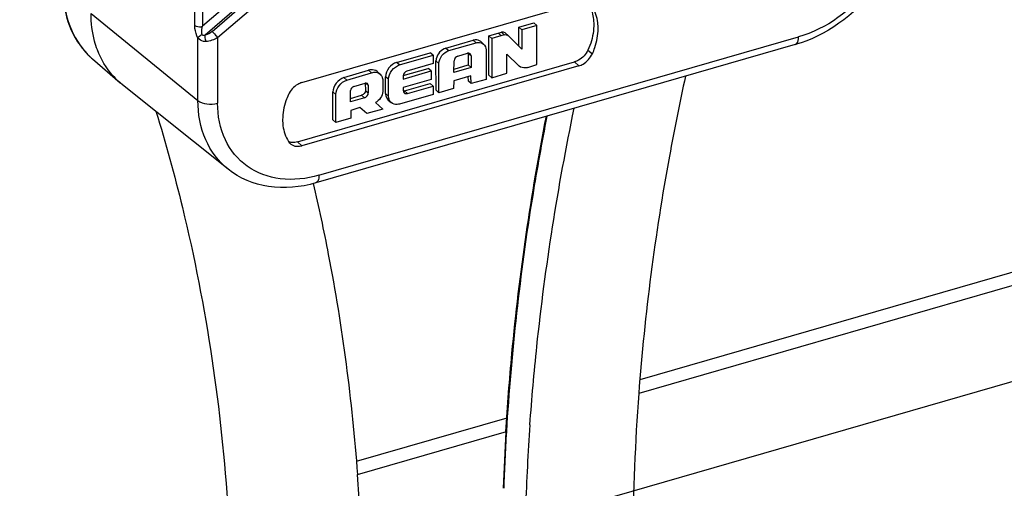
# Model space of a CAD drawing. Header units: millimetres. Extents: x 0 to 420, y 0 to 297.
# Tile 372 of 502: x 371.62 to 375, y 135.13 to 136.74. Entities that reach past the tile are written whole.
import ezdxf

# ---------------------------------------------------------------- set-up
doc = ezdxf.new("R2010")
doc.units = ezdxf.units.MM
doc.header["$LTSCALE"] = 23.1
doc.layers.get('0').update_dxf_attribs({"linetype": 'CONTINUOUS'})

msp = doc.modelspace()

# ---------------------------------------------------------------- linework, layer by layer
at = {"color": 7, "linetype": 'CONTINUOUS'}
for p, q in [((372.2228, 136.72), (372.2228, 138.2991)), ((372.2499, 138.2957), (372.2499, 136.7166)), ((372.5375, 136.9656), (372.2499, 136.7166)), ((372.5561, 136.9445), (372.2583, 136.6865)), ((372.2827, 136.699), (372.5611, 136.9401)), ((372.3013, 136.6778), (372.5798, 136.919)), ((372.5901, 136.5233), (373.541, 136.7977)), ((371.8671, 136.7605), (372.2337, 136.4614)), ((373.2322, 136.6838), (373.2748, 136.6961)), ((373.2748, 136.6961), (373.2849, 136.6875)), ((373.3347, 136.7136), (373.3863, 136.7284)), ((373.3447, 136.7049), (373.3347, 136.7136)), ((373.3347, 136.6483), (373.3347, 136.7136)), ((373.3963, 136.7197), (373.3447, 136.7049)), ((373.3447, 136.7049), (373.3447, 136.6382)), ((373.3963, 136.7197), (373.3863, 136.7284)), ((373.3968, 136.5859), (373.3963, 136.7197)), ((372.2337, 136.4614), (372.2337, 136.6763)), ((372.3013, 136.6778), (372.3013, 136.4529)), ((372.6491, 136.2054), (374.2946, 136.6804)), ((373.0846, 136.6418), (373.1783, 136.6686)), ((373.1883, 136.6599), (373.1783, 136.6686)), ((373.2039, 136.6642), (373.2139, 136.6555)), ((373.2316, 136.5486), (373.2322, 136.6838)), ((373.2322, 136.6838), (373.2422, 136.6752)), ((373.2422, 136.6752), (373.2416, 136.5399)), ((373.2849, 136.6875), (373.2422, 136.6752)), ((373.2645, 136.6931), (373.2745, 136.6845)), ((373.2979, 136.6852), (373.2879, 136.6939)), ((373.2979, 136.6852), (373.2985, 136.6847)), ((373.2985, 136.6847), (373.3447, 136.6382)), ((374.2835, 136.654), (372.638, 136.179)), ((373.0846, 136.6418), (373.0946, 136.6332)), ((373.0946, 136.6332), (373.1883, 136.6599)), ((373.2222, 136.6358), (373.2226, 136.5346)), ((373.5721, 136.6353), (373.5871, 136.6224)), ((371.8715, 136.605), (371.9665, 136.5227)), ((372.5751, 136.3197), (373.526, 136.5942)), ((372.9155, 136.5927), (373.0309, 136.626)), ((372.9255, 136.584), (373.0409, 136.6173)), ((373.0409, 136.6173), (373.0309, 136.626)), ((373.0409, 136.6173), (373.0409, 136.5887)), ((373.0605, 136.5893), (373.0505, 136.598)), ((373.0507, 136.497), (373.0505, 136.598)), ((373.1123, 136.558), (373.1128, 136.598)), ((373.1254, 136.6143), (373.1584, 136.624)), ((373.1712, 136.615), (373.1612, 136.6236)), ((373.1612, 136.6236), (373.1613, 136.5842)), ((373.1712, 136.615), (373.1713, 136.5755)), ((373.2932, 136.5555), (373.2938, 136.6213)), ((373.3343, 136.5812), (373.2938, 136.6213)), ((373.541, 136.5812), (373.526, 136.5942)), ((373.541, 136.5812), (372.5901, 136.3067)), ((372.7344, 136.5405), (372.8192, 136.5661)), ((372.8292, 136.5575), (372.8192, 136.5661)), ((372.8486, 136.5614), (372.8586, 136.5528)), ((372.9255, 136.584), (372.9155, 136.5927)), ((372.9379, 136.5356), (373.0339, 136.5633)), ((372.9383, 136.5473), (373.0239, 136.572)), ((373.0409, 136.5887), (372.9509, 136.5628)), ((373.0339, 136.5633), (373.0239, 136.572)), ((373.0339, 136.5633), (373.0339, 136.5341)), ((373.0607, 136.4884), (373.0605, 136.5893)), ((373.1713, 136.5755), (373.1123, 136.558)), ((373.1124, 136.5697), (373.1613, 136.5842)), ((373.1613, 136.5842), (373.1713, 136.5755)), ((373.3355, 136.5801), (373.3343, 136.5812)), ((373.3659, 136.5757), (373.3968, 136.5859)), ((372.7444, 136.5318), (372.7344, 136.5405)), ((372.7444, 136.5318), (372.8292, 136.5575)), ((372.868, 136.5304), (372.868, 136.4933)), ((372.8876, 136.5349), (372.8776, 136.5434)), ((372.8776, 136.4856), (372.8776, 136.5434)), ((372.8876, 136.4771), (372.8876, 136.5349)), ((372.9384, 136.5469), (372.9379, 136.5356)), ((373.0339, 136.5341), (372.9379, 136.5064)), ((373.1118, 136.5296), (373.1111, 136.5028)), ((373.17, 136.5465), (373.1118, 136.5296)), ((373.1617, 136.5287), (373.1607, 136.5438)), ((373.1717, 136.52), (373.1617, 136.5287)), ((373.1717, 136.52), (373.17, 136.5465)), ((373.2226, 136.5346), (373.1717, 136.52)), ((373.2316, 136.5486), (373.2416, 136.5399)), ((373.2416, 136.5399), (373.2932, 136.5555)), ((371.9745, 136.5161), (371.9665, 136.5227)), ((372.3369, 136.2265), (371.9745, 136.5161)), ((372.7573, 136.4578), (372.7576, 136.4965)), ((372.7681, 136.5101), (372.8072, 136.5215)), ((372.8079, 136.5215), (372.8083, 136.4963)), ((372.8083, 136.4966), (372.8183, 136.4878)), ((372.8178, 136.5142), (372.809, 136.5218)), ((372.8178, 136.5142), (372.8183, 136.4878)), ((372.9379, 136.5064), (372.9378, 136.4966)), ((372.9426, 136.4946), (373.0309, 136.5201)), ((372.9426, 136.4946), (372.9526, 136.486)), ((372.9526, 136.486), (373.0409, 136.5115)), ((373.0409, 136.5115), (373.0309, 136.5201)), ((373.0409, 136.5115), (373.0409, 136.4831)), ((373.0507, 136.497), (373.0607, 136.4884)), ((373.1111, 136.5028), (373.0607, 136.4884)), ((372.6966, 136.3953), (372.6967, 136.4912)), ((372.7067, 136.4827), (372.6967, 136.4912)), ((372.7066, 136.3866), (372.7067, 136.4827)), ((372.7573, 136.4693), (372.7955, 136.48)), ((372.8055, 136.4713), (372.7573, 136.4578)), ((372.8055, 136.4713), (372.7955, 136.48)), ((372.8876, 136.4771), (372.8776, 136.4856)), ((372.8869, 136.4634), (372.8969, 136.4547)), ((373.0409, 136.4831), (372.9258, 136.4499)), ((372.7889, 136.4375), (372.7578, 136.428)), ((372.7578, 136.428), (372.7581, 136.4015)), ((372.8131, 136.4171), (372.7889, 136.4375)), ((372.8679, 136.4326), (372.8131, 136.4171)), ((372.8426, 136.4548), (372.8679, 136.4326)), ((372.7066, 136.3866), (372.6966, 136.3953)), ((372.7581, 136.4015), (372.7066, 136.3866)), ((372.5751, 136.3197), (372.5901, 136.3067)), ((376.5772, 136.3196), (373.7501, 135.5035)), ((376.539, 136.2622), (373.7469, 135.4562)), ((376.4267, 135.9009), (350.1485, 128.315)), ((373.294, 135.3718), (372.7765, 135.2224)), ((373.2916, 135.3248), (372.7803, 135.1772))]:
    msp.add_line(p, q, dxfattribs=at)
for centre, radius, start, end in [((372.0446, 136.8049), 0.2644, 224.6282, 225.3552), ((372.0476, 136.8084), 0.2691, 225.3318, 227.4422), ((372.0445, 136.8048), 0.2643, 225.3553, 229.1076), ((372.0469, 136.8075), 0.2679, 227.4427, 229.1061), ((372.5736, 136.3395), 0.0346, 211.7325, 228.8125), ((380.9375, 134.9175), 7.2114, 175.7172, 179.71908), ((380.9941, 134.8066), 7.6405, 175.93487, 178.07776), ((380.8774, 134.8759), 7.6001, 176.6156, 178.07999), ((380.8803, 134.8733), 7.6017, 176.59318, 178.06125), ((365.8317, 134.6639), 6.9682, 2.01922, 4.22619)]:
    msp.add_arc(centre, radius, start, end, dxfattribs=at)
for points, knots in [([(374.6674, 137.1503), (374.6674, 137.0418), (374.5793, 136.8225), (374.3898, 136.6847), (374.2835, 136.654)], [0, 0, 0, 0, 0.49517, 1, 1, 1, 1]), ([(374.6424, 137.1287), (374.6424, 137.0308), (374.5615, 136.8333), (374.3909, 136.7082), (374.2946, 136.6804)], [0, 0, 0, 0, 0.494087, 1, 1, 1, 1]), ([(371.7708, 136.8453), (371.7708, 136.8022), (371.784, 136.718), (371.83, 136.6452), (371.8585, 136.617)], [0, 0, 0, 0, 0.518126, 1, 1, 1, 1]), ([(371.7721, 136.8428), (371.7721, 136.8006), (371.7847, 136.7184), (371.829, 136.6469), (371.8564, 136.6191)], [0, 0, 0, 0, 0.519454, 1, 1, 1, 1]), ([(373.578, 136.7853), (373.5803, 136.7805), (373.5886, 136.7603), (373.5919, 136.7381), (373.5919, 136.7214)], [0, 0, 0, 0, 0.240759, 1, 1, 1, 1]), ([(373.6069, 136.7085), (373.6069, 136.7154), (373.6054, 136.7413), (373.5971, 136.767), (373.587, 136.7832)], [0, 0, 0, 0, 0.263788, 1, 1, 1, 1]), ([(371.8887, 136.636), (371.8851, 136.6456), (371.8722, 136.6859), (371.8671, 136.7285), (371.8671, 136.7605)], [0, 0, 0, 0, 0.241996, 1, 1, 1, 1]), ([(372.2337, 136.6763), (372.2283, 136.6864), (372.2238, 136.7014), (372.2229, 136.7164), (372.2228, 136.72)], [0, 0, 0, 0, 0.76244, 1, 1, 1, 1]), ([(372.2228, 136.72), (372.2243, 136.7188), (372.2327, 136.7147), (372.2428, 136.7145), (372.2499, 136.7166)], [0, 0, 0, 0, 0.206726, 1, 1, 1, 1]), ([(372.2479, 136.6883), (372.2474, 136.6904), (372.2461, 136.6999), (372.2477, 136.7096), (372.2499, 136.7166)], [0, 0, 0, 0, 0.227862, 1, 1, 1, 1]), ([(372.2826, 136.699), (372.2842, 136.6976), (372.2909, 136.6911), (372.2971, 136.6839), (372.3013, 136.6778)], [0, 0, 0, 0, 0.212696, 1, 1, 1, 1]), ([(373.5919, 136.7214), (373.5919, 136.7144), (373.59, 136.6848), (373.5814, 136.6558), (373.572, 136.6353)], [0, 0, 0, 0, 0.239459, 1, 1, 1, 1]), ([(373.5871, 136.6224), (373.5903, 136.6294), (373.6012, 136.6569), (373.6069, 136.6867), (373.6069, 136.7085)], [0, 0, 0, 0, 0.261093, 1, 1, 1, 1]), ([(372.2479, 136.6883), (372.2435, 136.686), (372.2382, 136.6824), (372.2343, 136.6774), (372.2337, 136.6763)], [0, 0, 0, 0, 0.797169, 1, 1, 1, 1]), ([(372.2607, 136.6645), (372.258, 136.6644), (372.2479, 136.6646), (372.2379, 136.6703), (372.2337, 136.6763)], [0, 0, 0, 0, 0.267077, 1, 1, 1, 1]), ([(372.2583, 136.6865), (372.2562, 136.6856), (372.2521, 136.6835), (372.2484, 136.6868), (372.2479, 136.6883)], [0, 0, 0, 0, 0.587237, 1, 1, 1, 1]), ([(372.2583, 136.6865), (372.2579, 136.6849), (372.2572, 136.6775), (372.2586, 136.6699), (372.2607, 136.6645)], [0, 0, 0, 0, 0.222153, 1, 1, 1, 1]), ([(373.2039, 136.6642), (373.199, 136.6684), (373.1893, 136.6709), (373.1806, 136.6692), (373.1783, 136.6686)], [0, 0, 0, 0, 0.724943, 1, 1, 1, 1]), ([(374.2835, 136.654), (374.2852, 136.6546), (374.2938, 136.6605), (374.2946, 136.6723), (374.2946, 136.6804)], [0, 0, 0, 0, 0.183425, 1, 1, 1, 1]), ([(371.9665, 136.5227), (371.9579, 136.5302), (371.925, 136.5626), (371.9009, 136.6035), (371.8887, 136.636)], [0, 0, 0, 0, 0.24667, 1, 1, 1, 1]), ([(373.1883, 136.6599), (373.1906, 136.6606), (373.1993, 136.6623), (373.209, 136.6597), (373.2139, 136.6555)], [0, 0, 0, 0, 0.275057, 1, 1, 1, 1]), ([(373.572, 136.6353), (373.5655, 136.6209), (373.5502, 136.604), (373.5309, 136.5956), (373.526, 136.5942)], [0, 0, 0, 0, 0.758427, 1, 1, 1, 1]), ([(373.541, 136.5812), (373.5459, 136.5826), (373.5652, 136.591), (373.5805, 136.6079), (373.5871, 136.6224)], [0, 0, 0, 0, 0.241578, 1, 1, 1, 1]), ([(372.8487, 136.5614), (372.8431, 136.5662), (372.8318, 136.569), (372.8219, 136.5669), (372.8192, 136.5661)], [0, 0, 0, 0, 0.724253, 1, 1, 1, 1]), ([(373.3659, 136.5757), (373.3632, 136.5748), (373.353, 136.5724), (373.3413, 136.5751), (373.3355, 136.5801)], [0, 0, 0, 0, 0.277105, 1, 1, 1, 1]), ([(372.8292, 136.5575), (372.8319, 136.5583), (372.8418, 136.5604), (372.8531, 136.5576), (372.8587, 136.5527)], [0, 0, 0, 0, 0.27575, 1, 1, 1, 1]), ([(372.8587, 136.5527), (372.8632, 136.5488), (372.8673, 136.5408), (372.868, 136.5326), (372.868, 136.5304)], [0, 0, 0, 0, 0.731079, 1, 1, 1, 1]), ([(373.9065, 136.5454), (373.8867, 136.4544), (373.8144, 136.0943), (373.7667, 135.7293), (373.7462, 135.4561)], [0, 0, 0, 0, 0.253815, 1, 1, 1, 1]), ([(372.5901, 136.5233), (372.5853, 136.5218), (372.566, 136.5135), (372.5507, 136.4966), (372.5441, 136.4821)], [0, 0, 0, 0, 0.241578, 1, 1, 1, 1]), ([(372.3369, 136.2265), (372.304, 136.2528), (372.2491, 136.3265), (372.2337, 136.4158), (372.2337, 136.4614)], [0, 0, 0, 0, 0.47981, 1, 1, 1, 1]), ([(372.2337, 136.4614), (372.242, 136.4546), (372.2658, 136.4481), (372.2893, 136.4494), (372.3013, 136.4529)], [0, 0, 0, 0, 0.463556, 1, 1, 1, 1]), ([(372.5441, 136.4821), (372.5409, 136.4751), (372.5299, 136.4476), (372.5243, 136.4178), (372.5243, 136.396)], [0, 0, 0, 0, 0.261093, 1, 1, 1, 1]), ([(372.8969, 136.4548), (372.8923, 136.4587), (372.8882, 136.4667), (372.8876, 136.4749), (372.8876, 136.4771)], [0, 0, 0, 0, 0.731033, 1, 1, 1, 1]), ([(372.0897, 136.4253), (372.1233, 136.3162), (372.2467, 135.8661), (372.3147, 135.4012), (372.3374, 135.0495)], [0, 0, 0, 0, 0.244597, 1, 1, 1, 1]), ([(372.6491, 136.2054), (372.6063, 136.1931), (372.5195, 136.183), (372.3974, 136.2266), (372.3166, 136.3261), (372.3013, 136.4101), (372.3013, 136.4529)], [0, 0, 0, 0, 0.266867, 0.507861, 0.743947, 1, 1, 1, 1]), ([(372.9258, 136.4499), (372.9232, 136.4491), (372.9134, 136.4472), (372.9023, 136.45), (372.8969, 136.4548)], [0, 0, 0, 0, 0.275159, 1, 1, 1, 1]), ([(373.3728, 135.3483), (373.3792, 135.4382), (373.4115, 135.8028), (373.4688, 136.1651), (373.5247, 136.4351)], [0, 0, 0, 0, 0.246449, 1, 1, 1, 1]), ([(372.5243, 136.396), (372.5243, 136.3891), (372.5258, 136.3632), (372.5341, 136.3375), (372.5441, 136.3213)], [0, 0, 0, 0, 0.263788, 1, 1, 1, 1]), ([(373.2906, 135.3245), (373.2958, 135.4141), (373.3237, 135.7772), (373.3766, 136.1384), (373.4292, 136.4077)], [0, 0, 0, 0, 0.246432, 1, 1, 1, 1]), ([(373.4312, 136.4082), (373.4134, 136.3176), (373.3491, 135.9591), (373.3082, 135.5963), (373.2921, 135.325)], [0, 0, 0, 0, 0.253685, 1, 1, 1, 1]), ([(372.5508, 136.3134), (372.5532, 136.3113), (372.5648, 136.3038), (372.5801, 136.3039), (372.5901, 136.3067)], [0, 0, 0, 0, 0.236899, 1, 1, 1, 1]), ([(372.638, 136.179), (372.586, 136.164), (372.4782, 136.1529), (372.3763, 136.195), (372.3369, 136.2265)], [0, 0, 0, 0, 0.517861, 1, 1, 1, 1]), ([(372.6491, 136.2054), (372.6491, 136.2021), (372.6487, 136.1928), (372.6443, 136.1809), (372.638, 136.179)], [0, 0, 0, 0, 0.336586, 1, 1, 1, 1]), ([(372.6289, 136.1772), (372.648, 136.0963), (372.7185, 135.7665), (372.7622, 135.431), (372.7809, 135.1774)], [0, 0, 0, 0, 0.246225, 1, 1, 1, 1])]:
    msp.add_open_spline(points, degree=3, knots=knots, dxfattribs=at)
for points in [[(372.2827, 136.699), (372.2758, 136.693), (372.2673, 136.6882), (372.2583, 136.6865)], [(373.2879, 136.6939), (373.2845, 136.6968), (373.2791, 136.6973), (373.2748, 136.6961)], [(372.3013, 136.6778), (372.2893, 136.6702), (372.2749, 136.6652), (372.2607, 136.6645)], [(373.2849, 136.6875), (373.2891, 136.6887), (373.2945, 136.6881), (373.2979, 136.6852)], [(373.0846, 136.6418), (373.0687, 136.6373), (373.0544, 136.6213), (373.0512, 136.6051)], [(373.0605, 136.5893), (373.0605, 136.6078), (373.0768, 136.6281), (373.0946, 136.6332)], [(373.2139, 136.6555), (373.2193, 136.6508), (373.2221, 136.6429), (373.2222, 136.6358)], [(373.0512, 136.6051), (373.0508, 136.6028), (373.0505, 136.6004), (373.0505, 136.598)], [(373.1257, 136.6144), (373.119, 136.6124), (373.1129, 136.605), (373.1128, 136.598)], [(373.1681, 136.6224), (373.1656, 136.6245), (373.1615, 136.6249), (373.1584, 136.624)], [(373.1712, 136.615), (373.1712, 136.6177), (373.1701, 136.6206), (373.1681, 136.6224)], [(372.9155, 136.5927), (372.8957, 136.5867), (372.8776, 136.5641), (372.8776, 136.5434)], [(372.8876, 136.5349), (372.8877, 136.5555), (372.9057, 136.5781), (372.9255, 136.584)], [(372.9509, 136.5628), (372.9445, 136.5608), (372.9387, 136.5536), (372.9384, 136.5469)], [(372.7344, 136.5405), (372.7146, 136.5345), (372.6966, 136.5119), (372.6967, 136.4912)], [(372.7067, 136.4827), (372.7067, 136.5034), (372.7247, 136.5258), (372.7444, 136.5318)], [(372.7683, 136.5101), (372.7627, 136.5085), (372.7576, 136.5023), (372.7576, 136.4965)], [(372.8083, 136.4963), (372.8084, 136.4894), (372.8022, 136.4818), (372.7955, 136.48)], [(372.8152, 136.5202), (372.8132, 136.5219), (372.8098, 136.5223), (372.8072, 136.5215)], [(372.8178, 136.514), (372.8178, 136.5162), (372.8169, 136.5187), (372.8152, 136.5202)], [(372.868, 136.4933), (372.868, 136.4779), (372.8564, 136.4616), (372.8426, 136.4548)], [(372.9378, 136.4966), (372.9378, 136.4935), (372.9391, 136.49), (372.9414, 136.4879)], [(372.9426, 136.4946), (372.9411, 136.4942), (372.9396, 136.494), (372.938, 136.4941)], [(372.8055, 136.4713), (372.8122, 136.4732), (372.8184, 136.4808), (372.8183, 136.4878)], [(372.8776, 136.4858), (372.8776, 136.4833), (372.8778, 136.4808), (372.8783, 136.4783)], [(372.8783, 136.4783), (372.8796, 136.4727), (372.8825, 136.4672), (372.8869, 136.4634)], [(372.9414, 136.4879), (372.9443, 136.4854), (372.949, 136.4849), (372.9526, 136.486)], [(372.5567, 136.3178), (372.5523, 136.3182), (372.548, 136.3193), (372.544, 136.3211)], [(372.5751, 136.3197), (372.5692, 136.318), (372.5628, 136.3172), (372.5567, 136.3178)]]:
    msp.add_open_spline(points, degree=3, dxfattribs=at)

doc.saveas('drawing.dxf')
